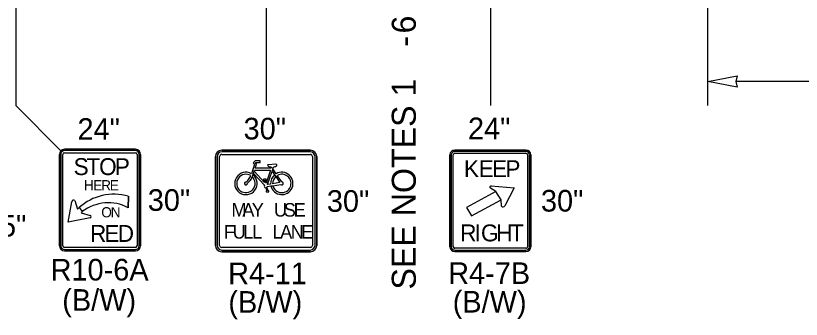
# Model space of a CAD drawing. Extents: x 99976 to 100136, y 99905 to 100011.
# Drawn here: x 100049.858 to 100052.474, y 99915.128 to 99916.138 of the extents above; entities that cross this region are included whole.
import ezdxf

# ---------------------------------------------------------------- set-up
doc = ezdxf.new("R2010")
doc.units = 0
for name, color, linetype in [('TR_SN_ConstructionSigns', 7, 'Continuous'), ('TR_WZ_WorkZoneDetails', 7, 'Continuous'), ('TR_WZ_WorkZoneTextCurrent', 7, 'Continuous')]:
    doc.layers.add(name, color=color, linetype=linetype)

msp = doc.modelspace()

# ---------------------------------------------------------------- linework, layer by layer
at = {"layer": 'TR_SN_ConstructionSigns'}
for p, q in [((100050.0031, 99915.6769), (100050.0031, 99915.3731)), ((100050.0031, 99915.3731), (100050.0031, 99915.6769)), ((100050.0031, 99915.6769), (100050.0031, 99915.3731)), ((100050.0031, 99915.3731), (100050.0031, 99915.6769)), ((100050.0073, 99915.6769), (100050.0073, 99915.3731)), ((100050.0144, 99915.3731), (100050.0144, 99915.6769)), ((100050.2562, 99915.6938), (100050.02, 99915.6938)), ((100050.02, 99915.6938), (100050.2562, 99915.6938)), ((100050.2562, 99915.6938), (100050.02, 99915.6938)), ((100050.02, 99915.6938), (100050.2562, 99915.6938)), ((100050.2562, 99915.6895), (100050.02, 99915.6895)), ((100050.02, 99915.6825), (100050.2562, 99915.6825)), ((100050.2619, 99915.6769), (100050.2619, 99915.3731)), ((100050.2689, 99915.3731), (100050.2689, 99915.6769)), ((100050.2731, 99915.3731), (100050.2731, 99915.6769)), ((100050.2731, 99915.6769), (100050.2731, 99915.3731)), ((100050.2731, 99915.3731), (100050.2731, 99915.6769)), ((100050.2731, 99915.6769), (100050.2731, 99915.3731)), ((100050.5435, 99915.6906), (100050.8388, 99915.6906)), ((100050.8388, 99915.6906), (100050.5435, 99915.6906)), ((100050.8388, 99915.6906), (100050.5435, 99915.6906)), ((100050.8388, 99915.6849), (100050.5435, 99915.6849)), ((100050.5435, 99915.6765), (100050.8388, 99915.6765)), ((100051.3034, 99915.3696), (100051.3034, 99915.6755)), ((100051.3034, 99915.6755), (100051.3034, 99915.3696)), ((100051.308, 99915.6755), (100051.308, 99915.3696)), ((100051.3146, 99915.3696), (100051.3146, 99915.6755)), ((100051.3202, 99915.6913), (100051.5565, 99915.6913)), ((100051.5565, 99915.6913), (100051.3202, 99915.6913)), ((100051.5565, 99915.6869), (100051.3202, 99915.6869)), ((100051.3202, 99915.6808), (100051.5565, 99915.6808)), ((100051.5621, 99915.6755), (100051.5621, 99915.3696)), ((100051.5687, 99915.3696), (100051.5687, 99915.6755)), ((100051.5734, 99915.6755), (100051.5734, 99915.3696)), ((100051.5734, 99915.3696), (100051.5734, 99915.6755)), ((100050.5224, 99915.3742), (100050.5224, 99915.6695)), ((100050.5224, 99915.6695), (100050.5224, 99915.3742)), ((100050.5224, 99915.6695), (100050.5224, 99915.3742)), ((100050.528, 99915.6695), (100050.528, 99915.3742)), ((100050.5365, 99915.3742), (100050.5365, 99915.6695)), ((100050.6552, 99915.6554), (100050.6482, 99915.6484)), ((100050.6482, 99915.6484), (100050.6528, 99915.6438)), ((100050.6716, 99915.6554), (100050.6552, 99915.6554)), ((100050.6553, 99915.6478), (100050.6574, 99915.6499)), ((100050.6592, 99915.6438), (100050.6553, 99915.6478)), ((100050.6574, 99915.6499), (100050.6716, 99915.6499)), ((100050.6716, 99915.6499), (100050.6716, 99915.6554)), ((100050.7235, 99915.6442), (100050.6987, 99915.6425)), ((100050.8458, 99915.6695), (100050.8458, 99915.3742)), ((100050.8543, 99915.3742), (100050.8543, 99915.6695)), ((100050.8599, 99915.6695), (100050.8599, 99915.3742)), ((100050.8599, 99915.3742), (100050.8599, 99915.6695)), ((100050.8599, 99915.3742), (100050.8599, 99915.6695)), ((100050.6528, 99915.6438), (100050.6425, 99915.6127)), ((100050.6492, 99915.6138), (100050.6516, 99915.6209)), ((100050.6516, 99915.6209), (100050.6529, 99915.6247)), ((100050.6863, 99915.5833), (100050.6516, 99915.6209)), ((100050.6529, 99915.6247), (100050.7055, 99915.6247)), ((100050.6551, 99915.6313), (100050.6592, 99915.6438)), ((100050.7077, 99915.6313), (100050.6551, 99915.6313)), ((100050.7055, 99915.6247), (100050.6911, 99915.5814)), ((100050.6965, 99915.5769), (100050.7112, 99915.6211)), ((100050.7088, 99915.6347), (100050.7077, 99915.6313)), ((100050.7138, 99915.629), (100050.7112, 99915.6211)), ((100050.7112, 99915.6211), (100050.7196, 99915.6087)), ((100050.7138, 99915.629), (100050.7158, 99915.6348)), ((100050.725, 99915.6125), (100050.7138, 99915.629)), ((100050.6477, 99915.6091), (100050.6454, 99915.6023)), ((100050.6477, 99915.6091), (100050.6492, 99915.6138)), ((100050.6492, 99915.6138), (100050.6859, 99915.574)), ((100050.6915, 99915.594), (100050.6828, 99915.594)), ((100050.6915, 99915.5907), (100050.6915, 99915.594)), ((100050.7196, 99915.6087), (100050.7234, 99915.6032)), ((100050.7234, 99915.6032), (100050.7372, 99915.5829)), ((100050.7436, 99915.5851), (100050.7287, 99915.607)), ((100050.6849, 99915.5907), (100050.6863, 99915.5833)), ((100050.6911, 99915.5814), (100050.6894, 99915.5907)), ((100050.6894, 99915.5907), (100050.6915, 99915.5907)), ((100050.6902, 99915.5659), (100050.6938, 99915.5551)), ((100050.6984, 99915.5551), (100050.6943, 99915.5673)), ((100050.696, 99915.5702), (100050.7073, 99915.5718)), ((100050.7064, 99915.5783), (100050.6965, 99915.5769)), ((100050.7073, 99915.5718), (100050.7139, 99915.5728)), ((100050.7372, 99915.5829), (100050.713, 99915.5793)), ((100050.7139, 99915.5728), (100050.7402, 99915.5767)), ((100051.4407, 99915.5725), (100051.5177, 99915.5656)), ((100051.5177, 99915.5656), (100051.4863, 99915.506)), ((100050.6938, 99915.5551), (100050.692, 99915.5551)), ((100050.692, 99915.5551), (100050.692, 99915.5518)), ((100050.692, 99915.5518), (100050.7007, 99915.5518)), ((100050.7007, 99915.5551), (100050.6984, 99915.5551)), ((100050.7007, 99915.5518), (100050.7007, 99915.5551)), ((100051.4567, 99915.5529), (100051.359, 99915.5)), ((100051.4567, 99915.5529), (100051.4382, 99915.5647)), ((100051.4736, 99915.5255), (100051.4567, 99915.5529)), ((100051.4736, 99915.5255), (100051.4567, 99915.5529)), ((100051.4567, 99915.5529), (100051.4567, 99915.5529)), ((100050.0326, 99915.4519), (100050.0449, 99915.5189)), ((100050.0546, 99915.5232), (100050.0631, 99915.4941)), ((100050.2326, 99915.5374), (100050.2323, 99915.4996)), ((100050.2323, 99915.4996), (100050.2326, 99915.5374)), ((100051.3758, 99915.4726), (100051.4736, 99915.5255)), ((100051.4752, 99915.5045), (100051.4736, 99915.5255)), ((100051.4736, 99915.5255), (100051.4736, 99915.5255)), ((100050.0631, 99915.4941), (100050.0688, 99915.4998)), ((100050.0688, 99915.4998), (100050.0793, 99915.4864)), ((100050.0688, 99915.4998), (100050.0793, 99915.4864)), ((100051.359, 99915.5), (100051.3758, 99915.4726)), ((100050.1057, 99915.4655), (100050.0326, 99915.4519)), ((100050.0793, 99915.4864), (100050.075, 99915.4821)), ((100050.075, 99915.4821), (100050.1058, 99915.4738)), ((100050.2562, 99915.3675), (100050.02, 99915.3675)), ((100050.02, 99915.3605), (100050.2562, 99915.3605)), ((100050.8388, 99915.3671), (100050.5435, 99915.3671)), ((100050.5435, 99915.3587), (100050.8388, 99915.3587)), ((100051.5565, 99915.3644), (100051.3202, 99915.3644)), ((100051.3202, 99915.3582), (100051.5565, 99915.3582)), ((100050.02, 99915.3563), (100050.2562, 99915.3563)), ((100050.2562, 99915.3563), (100050.02, 99915.3563)), ((100050.02, 99915.3563), (100050.2562, 99915.3563)), ((100050.2562, 99915.3563), (100050.02, 99915.3563)), ((100050.8388, 99915.3531), (100050.5435, 99915.3531)), ((100050.5435, 99915.3531), (100050.8388, 99915.3531)), ((100050.5435, 99915.3531), (100050.8388, 99915.3531)), ((100051.5565, 99915.3538), (100051.3202, 99915.3538)), ((100051.3202, 99915.3538), (100051.5565, 99915.3538))]:
    msp.add_line(p, q, dxfattribs=at)
msp.add_lwpolyline([(100050.6828, 99915.594), (100050.6828, 99915.5907), (100050.6849, 99915.5907)], dxfattribs=at)
for centre, radius, start, end in [((100050.02, 99915.6769), 0.0169, 90, 180), ((100050.02, 99915.6769), 0.0169, 90, 180), ((100050.02, 99915.6769), 0.0169, 90, 180), ((100050.02, 99915.6769), 0.0169, 90, 180), ((100050.02, 99915.6769), 0.0127, 90, 180), ((100050.02, 99915.6769), 0.00562, 90, 180), ((100050.2562, 99915.6769), 0.0169, 0, 90), ((100050.2562, 99915.6769), 0.0169, 0, 90), ((100050.2562, 99915.6769), 0.0169, 0, 90), ((100050.2562, 99915.6769), 0.0169, 0, 90), ((100050.2562, 99915.6769), 0.0127, 0, 90), ((100050.2562, 99915.6769), 0.00562, 0, 90), ((100050.5435, 99915.6695), 0.0211, 90, 180), ((100050.5435, 99915.6695), 0.0211, 90, 180), ((100050.5435, 99915.6695), 0.0211, 90, 180), ((100050.5435, 99915.6695), 0.0155, 90, 180), ((100050.5435, 99915.6695), 0.00703, 90, 180), ((100050.8388, 99915.6695), 0.0211, 0, 90), ((100050.8388, 99915.6695), 0.0211, 0, 90), ((100050.8388, 99915.6695), 0.0211, 0, 90), ((100050.8388, 99915.6695), 0.0155, 0, 90), ((100050.8388, 99915.6695), 0.00703, 0, 90), ((100050.7239, 99915.6409), 0.00329, 294.5519, 96.4128), ((100050.6987, 99915.6403), 0.00219, 89.3854, 243.6828), ((100050.6241, 99915.5802), 0.0373, 60.5529, 50.868), ((100050.6241, 99915.5802), 0.0307, 58.1532, 46.1649), ((100050.7437, 99915.5802), 0.0373, 130.0889, 182.8379), ((100050.7437, 99915.5802), 0.0373, 192.9622, 119.9648), ((100050.7437, 99915.5802), 0.0307, 131.3616, 181.6359), ((100050.7437, 99915.5802), 0.0307, 193.937, 119.0598), ((100050.6241, 99915.5802), 0.00493, 105.257, 14.3233), ((100050.6907, 99915.5714), 0.00548, 151.1744, 264.8566), ((100050.6907, 99915.5714), 0.00548, 312.0053, 347.2932), ((100050.7437, 99915.5802), 0.00493, 225.1095, 90.4672), ((100050.1842, 99915.3725), 0.1718, 73.6434, 132.2131), ((100050.1842, 99915.3725), 0.1718, 73.6434, 132.2131), ((100050.1662, 99915.3731), 0.1427, 62.4149, 127.4769), ((100050.1662, 99915.3731), 0.1427, 62.4149, 127.4769), ((100050.02, 99915.3731), 0.0169, 180, 270), ((100050.02, 99915.3731), 0.0169, 180, 270), ((100050.02, 99915.3731), 0.0169, 180, 270), ((100050.02, 99915.3731), 0.0169, 180, 270), ((100050.02, 99915.3731), 0.0127, 180, 270), ((100050.02, 99915.3731), 0.00562, 180, 270), ((100050.2562, 99915.3731), 0.0169, 270, 0), ((100050.2562, 99915.3731), 0.0169, 270, 0), ((100050.2562, 99915.3731), 0.0169, 270, 0), ((100050.2562, 99915.3731), 0.0127, 270, 0), ((100050.2562, 99915.3731), 0.00562, 270, 0), ((100050.2562, 99915.3731), 0.0169, 270, 0), ((100050.5435, 99915.3742), 0.0211, 180, 270), ((100050.5435, 99915.3742), 0.0211, 180, 270), ((100050.5435, 99915.3742), 0.0211, 180, 270), ((100050.5435, 99915.3742), 0.0155, 180, 270), ((100050.5435, 99915.3742), 0.00703, 180, 270), ((100050.8388, 99915.3742), 0.0211, 270, 0), ((100050.8388, 99915.3742), 0.0211, 270, 0), ((100050.8388, 99915.3742), 0.0155, 270, 0), ((100050.8388, 99915.3742), 0.00703, 270, 0), ((100050.8388, 99915.3742), 0.0211, 270, 0)]:
    msp.add_arc(centre, radius, start, end, dxfattribs=at)
for centre, major_axis, ratio, start_param, end_param in [((100051.3202, 99915.6755), (-0.0169, 0), 0.9375, 4.712389, 6.283185), ((100051.3202, 99915.6755), (-0.0169, 0), 0.9375, 4.712389, 6.283185), ((100051.3202, 99915.6755), (0.0122, 0), 0.9375, 1.570796, 3.141593), ((100051.3202, 99915.6755), (0.00563, 0), 0.9375, 1.570796, 3.141593), ((100051.5565, 99915.6755), (-0.0169, 0), 0.9375, 3.141593, 4.712389), ((100051.5565, 99915.6755), (-0.0169, 0), 0.9375, 3.141593, 4.712389), ((100051.5565, 99915.6755), (0.0122, 0), 0.9375, 0, 1.570796), ((100051.5565, 99915.6755), (0.00562, 0), 0.9375, 6.283185, 7.853982), ((100050.7118, 99915.6455), (-0.0186, 0), 0.588235, 0.686048, 1.410588), ((100050.7118, 99915.6455), (-0.0186, 0), 0.588235, 1.786993, 2.401245), ((100050.629, 99915.6009), (-0.0105, -0.0158), 0.413554, 0.494612, 2.170849), ((100050.629, 99915.6009), (-0.014, -0.021), 0.55814, 0.868091, 1.989998), ((100051.4415, 99915.568), (0.00485, -0.00001), 0.937492, 1.73335, 3.955171), ((100050.0507, 99915.519), (-0.00583, -0.00008), 0.989437, 3.962549, 6.283185), ((100051.4804, 99915.5075), (0.00607, -0.00002), 0.9368, 3.700197, 6.020834), ((100050.1037, 99915.4697), (-0.00414, 0.00215), 0.999053, 2.490568, 4.712389), ((100051.3202, 99915.3696), (0.0169, 0), 0.9375, 3.141593, 4.712389), ((100051.3202, 99915.3696), (0.0169, 0), 0.9375, 3.141593, 4.712389), ((100051.3202, 99915.3696), (0.0122, 0), 0.9375, 3.141593, 4.712389), ((100051.3202, 99915.3696), (0.00563, 0), 0.9375, 3.141593, 4.712389), ((100051.5565, 99915.3696), (0.0169, 0), 0.9375, 4.712389, 6.283185), ((100051.5565, 99915.3696), (0.0122, 0), 0.9375, 4.712389, 6.283185), ((100051.5565, 99915.3696), (0.00562, 0), 0.9375, 4.712389, 6.283185), ((100051.5565, 99915.3696), (0.0169, 0), 0.9375, 4.712389, 6.283185)]:
    msp.add_ellipse(centre, major_axis=major_axis, ratio=ratio, start_param=start_param, end_param=end_param, dxfattribs=at)
at = {"layer": 'TR_WZ_WorkZoneDetails'}
for p, q in [((100049.8576, 99916.3347), (100049.8576, 99915.8393)), ((100051.4384, 99916.2797), (100051.4384, 99915.8393)), ((100050.6914, 99916.2577), (100050.6914, 99915.8393)), ((100052.1619, 99915.8393), (100052.1619, 99916.2193)), ((100052.9532, 99915.9193), (100052.2556, 99915.9193)), ((100049.8576, 99915.8393), (100050.008, 99915.6888))]:
    msp.add_line(p, q, dxfattribs=at)
msp.add_lwpolyline([(100052.1619, 99915.9193), (100052.2602, 99915.9386), (100052.2556, 99915.9193), (100052.2602, 99915.9)], close=True, dxfattribs=at)

# ---------------------------------------------------------------- texts
at = {"layer": 'TR_SN_ConstructionSigns'}
for s, p in [('24"', (100050.0633, 99915.7253)), ('30"', (100050.6164, 99915.7266)), ('24"', (100051.3636, 99915.7273)), ('30"', (100050.2973, 99915.489)), ('30"', (100050.8937, 99915.4858)), ('30"', (100051.6066, 99915.4866)), ('15"', (100049.7516, 99915.4035)), ('R10-6A', (100049.9737, 99915.2573)), ('R4-11', (100050.5649, 99915.2451)), ('R4-7B', (100051.2977, 99915.2458)), ('(B/W)', (100050.0125, 99915.1565)), ('(B/W)', (100050.5657, 99915.15)), ('(B/W)', (100051.3128, 99915.1507))]:
    msp.add_text(s, height=0.072, rotation=360, dxfattribs=at).set_placement(p)
for s, height, p in [('S', 0.0562, (100050.0504, 99915.608)), ('T', 0.0562, (100050.0931, 99915.608)), ('O', 0.0562, (100050.1353, 99915.608)), ('P', 0.0562, (100050.1876, 99915.608)), ('K', 0.0562, (100051.3503, 99915.6013)), ('E', 0.0562, (100051.3993, 99915.6013)), ('E', 0.0562, (100051.4437, 99915.6013)), ('P', 0.0562, (100051.4881, 99915.6013)), ('H', 0.0338, (100050.0844, 99915.5574)), ('E', 0.0338, (100050.1155, 99915.5574)), ('R', 0.0338, (100050.1422, 99915.5574)), ('E', 0.0338, (100050.1708, 99915.5574)), ('M', 0.045, (100050.5762, 99915.4698)), ('A', 0.045, (100050.6122, 99915.4698)), ('Y', 0.045, (100050.6437, 99915.4698)), ('U', 0.045, (100050.7175, 99915.4698)), ('S', 0.045, (100050.7503, 99915.4698)), ('E', 0.045, (100050.7832, 99915.4698)), ('O', 0.0338, (100050.1425, 99915.4674)), ('N', 0.0338, (100050.1739, 99915.4674)), ('R', 0.0562, (100050.105, 99915.3858)), ('E', 0.0562, (100050.1529, 99915.3858)), ('D', 0.0562, (100050.1973, 99915.3858)), ('F', 0.045, (100050.551, 99915.3967)), ('U', 0.045, (100050.5802, 99915.3967)), ('L', 0.045, (100050.6153, 99915.3967)), ('L', 0.045, (100050.6446, 99915.3967)), ('L', 0.045, (100050.7125, 99915.3967)), ('A', 0.045, (100050.7382, 99915.3967)), ('N', 0.045, (100050.7733, 99915.3967)), ('E', 0.045, (100050.8084, 99915.3967)), ('R', 0.0562, (100051.3377, 99915.3876)), ('I', 0.0562, (100051.3855, 99915.3876)), ('G', 0.0562, (100051.4069, 99915.3876)), ('H', 0.0562, (100051.4575, 99915.3876)), ('T', 0.0562, (100051.5042, 99915.3876))]:
    msp.add_text(s, height=height, dxfattribs=at).set_placement(p)
at = {"layer": 'TR_WZ_WorkZoneTextCurrent'}
for s, p in [('6', (100051.1899, 99916.079)), ('-', (100051.1899, 99916.0349)), ('SEE NOTES 1', (100051.1899, 99915.2272))]:
    msp.add_text(s, height=0.08, rotation=90, dxfattribs=at).set_placement(p)

doc.saveas('drawing.dxf')
